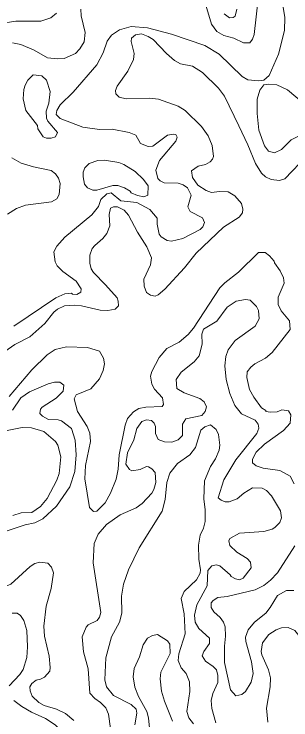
# Model space of a CAD drawing. Extents: x 763.2 to 816.8, y 7896.5 to 7952.7.
# Drawn here: x 771.903 to 773.811, y 7931.066 to 7935.931 of the extents above; entities that cross this region are included whole.
import ezdxf

# ---------------------------------------------------------------- set-up
doc = ezdxf.new("R2010")
doc.units = 0
doc.header["$LTSCALE"] = 0.064
doc.layers.add('2', color=7, linetype='Continuous', lineweight=13)

msp = doc.modelspace()

# ---------------------------------------------------------------- linework, layer by layer
at = {"layer": '2'}
for points in [[(773.7477, 7936.0521), (773.7701, 7935.9077), (773.7681, 7935.8187), (773.7255, 7935.6559), (773.6616, 7935.5086), (773.6242, 7935.4762), (773.5887, 7935.4708), (773.5151, 7935.4777), (773.4758, 7935.5), (773.3171, 7935.6543), (773.2186, 7935.7136), (772.9879, 7935.7928), (772.8222, 7935.8359), (772.7102, 7935.8455), (772.6309, 7935.823), (772.5755, 7935.7863), (772.544, 7935.7446), (772.5168, 7935.6643), (772.4747, 7935.5804), (772.3112, 7935.394), (772.2209, 7935.3052), (772.1973, 7935.2677), (772.1943, 7935.2392), (772.2201, 7935.2123), (772.3766, 7935.152), (772.4917, 7935.1355), (772.5797, 7935.1387), (772.6967, 7935.1152), (772.7416, 7935.0956), (772.7742, 7935.039), (772.8282, 7935.0176), (772.8598, 7935.0198), (772.9615, 7935.0967), (772.9997, 7935.1041), (773.0176, 7935.1003), (773.0269, 7935.0818), (773.0181, 7935.0551), (772.9054, 7934.9223), (772.8813, 7934.8546), (772.8944, 7934.7988), (772.9112, 7934.7816), (772.9376, 7934.769), (773.0344, 7934.7655), (773.0681, 7934.7536), (773.099, 7934.7333), (773.1228, 7934.6838), (773.1018, 7934.6028), (773.1176, 7934.5709), (773.2026, 7934.5277)], [(773.2249, 7935.9923), (773.2639, 7935.8609), (773.3015, 7935.8111), (773.3495, 7935.7831), (773.4191, 7935.7647), (773.4842, 7935.7338), (773.5274, 7935.7319), (773.5459, 7935.7572), (773.5582, 7935.7894), (773.5865, 7936.0358)], [(771.7968, 7935.8647), (771.915, 7935.8831), (772.0866, 7935.8817), (772.1568, 7935.9049), (772.1962, 7935.9364)], [(771.8912, 7935.7337), (771.95, 7935.722), (772.0413, 7935.6827), (772.1327, 7935.629), (772.2039, 7935.622), (772.2491, 7935.6255), (772.3267, 7935.6584), (772.3561, 7935.6906), (772.3862, 7935.7396), (772.393, 7935.8037), (772.3652, 7935.9188), (772.3635, 7935.9654)], [(773.3511, 7935.9326), (773.3877, 7935.905), (773.4142, 7935.9077), (773.4265, 7935.918), (773.4394, 7935.9648)], [(773.9242, 7934.9558), (773.7694, 7934.7953), (773.7326, 7934.7839), (773.6763, 7934.7901), (773.6359, 7934.8104), (773.6081, 7934.8342), (773.5662, 7934.9012), (773.5138, 7935.0306), (773.4522, 7935.1615), (773.353, 7935.3664), (773.3133, 7935.4198), (773.2028, 7935.5289), (773.1331, 7935.5723), (773.0504, 7935.5891), (773.0098, 7935.6111), (772.953, 7935.6587), (772.8613, 7935.755), (772.8275, 7935.7777), (772.7824, 7935.7962), (772.739, 7935.7887), (772.712, 7935.7641), (772.7101, 7935.7421), (772.7299, 7935.6597), (772.7261, 7935.619), (772.6875, 7935.5387), (772.6126, 7935.435), (772.602, 7935.4048), (772.6037, 7935.3805), (772.6273, 7935.3588), (772.6757, 7935.3476), (772.8394, 7935.3524), (772.8996, 7935.3444), (773.0351, 7935.2975), (773.0832, 7935.2669), (773.1962, 7935.1574), (773.2403, 7935.0923), (773.2688, 7935.0254), (773.2772, 7934.949), (773.2715, 7934.9311), (773.2552, 7934.9118), (773.2224, 7934.8944), (773.172, 7934.8824), (773.1265, 7934.8507), (773.1335, 7934.8052), (773.1709, 7934.7523), (773.228, 7934.715), (773.2647, 7934.7017), (773.3193, 7934.7083), (773.378, 7934.7049), (773.4239, 7934.6777), (773.4712, 7934.6253), (773.4792, 7934.5856), (773.477, 7934.5609), (773.4539, 7934.5305), (773.3478, 7934.4633), (773.1589, 7934.2841), (773.0788, 7934.1811), (772.942, 7934.0346), (772.8971, 7933.9959), (772.875, 7933.9869), (772.8446, 7933.9926), (772.8166, 7934.012), (772.799, 7934.0557), (772.7972, 7934.1029), (772.8431, 7934.2031), (772.8513, 7934.2508), (772.8189, 7934.328), (772.7541, 7934.4284), (772.6924, 7934.5449), (772.662, 7934.5789), (772.6171, 7934.603), (772.5879, 7934.6036), (772.5667, 7934.5934), (772.5595, 7934.5497), (772.564, 7934.4724), (772.5433, 7934.4186), (772.515, 7934.385), (772.4588, 7934.3367), (772.4423, 7934.3148), (772.4242, 7934.2687), (772.4243, 7934.2142), (772.4341, 7934.1763), (772.4495, 7934.1507), (772.5343, 7934.0656), (772.6126, 7933.9742), (772.6215, 7933.9523), (772.6224, 7933.921), (772.5999, 7933.8983), (772.5489, 7933.8883), (772.4969, 7933.89), (772.3674, 7933.9192), (772.3188, 7933.9241), (772.2518, 7933.9209)], [(771.8589, 7934.552), (771.9191, 7934.5912), (771.9811, 7934.6132), (772.1622, 7934.636), (772.1978, 7934.6579), (772.2135, 7934.6884), (772.2202, 7934.7631), (772.2091, 7934.8013), (772.1893, 7934.8308), (772.159, 7934.8528), (772.0381, 7934.8776), (771.9512, 7934.9028), (771.8881, 7934.9406)], [(772.9886, 7934.3665), (772.9579, 7934.3703), (772.9164, 7934.3954), (772.9039, 7934.4147), (772.8895, 7934.4824), (772.8892, 7934.5251), (772.84, 7934.5831), (772.7494, 7934.6321), (772.6396, 7934.6443), (772.5719, 7934.6981), (772.543, 7934.6933), (772.5019, 7934.6542), (772.4855, 7934.6059), (772.4394, 7934.5477), (772.2521, 7934.3931), (772.197, 7934.3312), (772.178, 7934.2931), (772.1866, 7934.2244), (772.1993, 7934.1957), (772.2391, 7934.1569), (772.3322, 7934.0901), (772.3667, 7934.0379), (772.3644, 7934.0145), (772.335, 7933.9984), (772.305, 7934.0017), (772.298, 7934.0081), (772.2539, 7934.002), (772.1916, 7933.9764), (771.9006, 7933.78)], [(773.2026, 7934.5277), (773.216, 7934.4937), (773.2043, 7934.4642), (773.1869, 7934.4473), (773.0664, 7934.3853), (772.9886, 7934.3665)], [(771.87, 7933.2944), (772.0259, 7933.48), (772.1305, 7933.583), (772.187, 7933.6198), (772.2655, 7933.6366), (772.4088, 7933.6333), (772.4909, 7933.6087), (772.5197, 7933.5588), (772.5262, 7933.5208), (772.5164, 7933.4747), (772.4923, 7933.4162), (772.4315, 7933.3491), (772.3319, 7933.307), (772.3176, 7933.2793), (772.3404, 7933.1915), (772.4078, 7933.0877), (772.4257, 7933.0434), (772.4291, 7932.9843), (772.3946, 7932.8193), (772.3914, 7932.7275), (772.4227, 7932.5297), (772.4499, 7932.503), (772.4747, 7932.5043), (772.5302, 7932.5615), (772.5672, 7932.6292), (772.6061, 7932.7265), (772.6214, 7932.7943), (772.6264, 7932.8922), (772.6694, 7933.0967), (772.686, 7933.1425), (772.7255, 7933.1902), (772.7624, 7933.2132), (772.8104, 7933.2225), (772.9229, 7933.2272), (772.9335, 7933.2412), (772.9259, 7933.2854), (772.8715, 7933.3463), (772.8518, 7933.3813), (772.8434, 7933.4364), (772.8532, 7933.4684), (772.9033, 7933.5639), (772.9568, 7933.625), (773.0411, 7933.67), (773.1038, 7933.7215), (773.141, 7933.7655), (773.3224, 7934.0446), (773.355, 7934.0791), (773.4497, 7934.1528), (773.5889, 7934.2885), (773.6348, 7934.2875), (773.6646, 7934.2649), (773.6958, 7934.2286), (773.6972, 7934.2169), (773.7377, 7934.1604), (773.7613, 7934.1138), (773.7646, 7934.0766), (773.7225, 7933.9795), (773.724, 7933.93), (773.7432, 7933.8851), (773.8026, 7933.8177), (773.8063, 7933.7579), (773.6824, 7933.5981), (773.637, 7933.5595), (773.5638, 7933.5208), (773.5352, 7933.4985), (773.5108, 7933.4655), (773.5076, 7933.4256), (773.5264, 7933.3438), (773.5566, 7933.29), (773.6093, 7933.2177), (773.6383, 7933.1991), (773.6397, 7933.1914), (773.6717, 7933.1864), (773.7159, 7933.1893), (773.7487, 7933.2028), (773.7955, 7933.1964), (773.811, 7933.1689), (773.8074, 7933.1119), (773.7592, 7933.0603), (773.6302, 7932.9663), (773.5718, 7932.9124), (773.5473, 7932.8639)], [(772.5671, 7931.0075), (772.5545, 7931.1053), (772.536, 7931.1496), (772.4998, 7931.1863), (772.4603, 7931.2126), (772.4248, 7931.2505), (772.4141, 7931.4171), (772.3815, 7931.5354), (772.3719, 7931.6397), (772.3994, 7931.706), (772.4128, 7931.7211), (772.4756, 7931.7522), (772.4928, 7931.7742), (772.5, 7931.8056), (772.4489, 7932.1488), (772.4555, 7932.2808), (772.4818, 7932.3466), (772.5405, 7932.4134), (772.635, 7932.479), (772.7441, 7932.5289), (772.7851, 7932.5566), (772.8521, 7932.6297), (772.8667, 7932.6536), (772.8794, 7932.7022), (772.8762, 7932.7703), (772.8536, 7932.7964), (772.8307, 7932.8111), (772.8151, 7932.8116), (772.772, 7932.793), (772.7153, 7932.7823), (772.6994, 7932.7918), (772.6743, 7932.8299), (772.6851, 7932.9076), (772.7281, 7932.9975), (772.7487, 7933.0744), (772.7839, 7933.1235), (772.8164, 7933.1334), (772.8497, 7933.1287), (772.8695, 7933.1117), (772.8774, 7933.0873), (772.8784, 7933.0411), (772.8955, 7932.9983), (772.9394, 7932.9827), (772.991, 7932.9799), (773.0349, 7932.9956), (773.0644, 7933.0258), (773.065, 7933.1051), (773.0867, 7933.1416), (773.197, 7933.1634), (773.2196, 7933.1914), (773.2293, 7933.2242), (773.2142, 7933.2575), (773.1828, 7933.2818), (773.0761, 7933.3198), (773.0245, 7933.3495), (773.0211, 7933.4119), (773.0547, 7933.4619), (773.1456, 7933.5348), (773.1781, 7933.5754), (773.1995, 7933.6559), (773.1967, 7933.7238), (773.2098, 7933.7597), (773.3013, 7933.8155), (773.3721, 7933.9105), (773.4343, 7933.9519)], [(773.4343, 7933.9519), (773.4994, 7933.9636), (773.5309, 7933.9581), (773.5736, 7933.915), (773.5876, 7933.8883), (773.5928, 7933.8304)], [(772.2518, 7933.9209), (772.203, 7933.8983), (772.1769, 7933.8758), (772.1158, 7933.7985), (772.0111, 7933.7066), (771.9084, 7933.6544)], [(773.5928, 7933.8304), (773.5646, 7933.7796), (773.4273, 7933.6814), (773.3789, 7933.6179), (773.3626, 7933.572), (773.3549, 7933.5071), (773.3645, 7933.4135), (773.3909, 7933.3156), (773.4254, 7933.2336), (773.4713, 7933.1765), (773.566, 7933.1321), (773.5863, 7933.1053), (773.5894, 7933.0771), (773.5761, 7933.0402), (773.4317, 7932.8576), (773.3495, 7932.7213), (773.3101, 7932.5974), (773.3297, 7932.5801), (773.3571, 7932.5693), (773.3855, 7932.5686), (773.4409, 7932.5896), (773.4865, 7932.6284), (773.5455, 7932.6663), (773.6137, 7932.6632), (773.6425, 7932.6464), (773.678, 7932.6095), (773.7395, 7932.5069), (773.7456, 7932.4581), (773.7354, 7932.4274), (773.7017, 7932.3915), (773.6815, 7932.3796), (773.6256, 7932.3647), (773.4576, 7932.3533), (773.3915, 7932.3163), (773.3842, 7932.2993), (773.3905, 7932.2671), (773.4376, 7932.2218), (773.5093, 7932.1784), (773.532, 7932.1534), (773.5366, 7932.115), (773.4814, 7932.0436), (773.4568, 7932.0326), (773.4294, 7932.0374), (773.4007, 7932.0545), (773.3937, 7932.0668), (773.3211, 7932.1278), (773.297, 7932.1345), (773.2671, 7932.1276), (773.2389, 7932.0962), (773.2343, 7931.9905), (773.1619, 7931.8587), (773.1462, 7931.788), (773.1523, 7931.7408), (773.177, 7931.6959), (773.2509, 7931.6298), (773.2504, 7931.5919), (773.2119, 7931.5386), (773.2002, 7931.5069), (773.2223, 7931.4698), (773.276, 7931.4337), (773.2977, 7931.4103), (773.3082, 7931.3711), (773.3082, 7931.3229), (773.2735, 7931.2474), (773.2626, 7931.2008), (773.2657, 7931.1437), (773.2947, 7931.0463)], [(771.9084, 7933.6544), (771.8172, 7933.5887)], [(771.8924, 7933.2018), (771.9494, 7933.2849), (772.0091, 7933.3279), (772.1378, 7933.3827), (772.1807, 7933.3937), (772.2181, 7933.3951), (772.2464, 7933.3736), (772.2415, 7933.3313), (772.1925, 7933.2834), (772.0973, 7933.2225), (772.0842, 7933.2069), (772.081, 7933.1789), (772.098, 7933.1596), (772.1393, 7933.1373), (772.2074, 7933.1337), (772.23, 7933.1266), (772.298, 7933.0748), (772.3237, 7932.9948), (772.3322, 7932.8922), (772.3228, 7932.7793), (772.2883, 7932.6734), (772.1962, 7932.5394), (772.102, 7932.4519), (772.0466, 7932.4234), (771.9784, 7932.4104), (771.8415, 7932.3648)], [(772.7349, 7931.0327), (772.7494, 7931.1134), (772.7447, 7931.1396), (772.7101, 7931.1715), (772.5891, 7931.2345), (772.5394, 7931.2939), (772.5295, 7931.3415), (772.5357, 7931.493), (772.5752, 7931.6393), (772.6295, 7931.7391), (772.6457, 7931.8021), (772.6445, 7931.92), (772.6577, 7932.0014), (772.6922, 7932.1), (772.7648, 7932.2518), (772.9244, 7932.5056), (772.9448, 7932.5844), (772.9568, 7932.7015), (772.9765, 7932.7673), (773.0296, 7932.8335), (773.1139, 7932.8931), (773.1529, 7932.9437), (773.1915, 7933.0621), (773.2181, 7933.086), (773.2569, 7933.1007), (773.2969, 7933.0681), (773.3131, 7933.0323), (773.3215, 7932.9586), (773.3161, 7932.9253), (773.2917, 7932.866), (773.2569, 7932.812), (773.2165, 7932.7147), (773.2116, 7932.5892), (773.2211, 7932.5147), (773.2213, 7932.4329), (773.2084, 7932.3867), (773.1848, 7932.3385), (773.1737, 7932.271), (773.1761, 7932.1746), (773.1883, 7932.1015), (773.1853, 7932.0785), (773.1612, 7932.0319), (773.0756, 7931.951), (773.0554, 7931.9027), (773.075, 7931.7977), (773.0816, 7931.6603), (773.0389, 7931.5216), (773.0341, 7931.4756), (773.0542, 7931.4243), (773.0896, 7931.3868), (773.1126, 7931.3283), (773.1145, 7931.2626), (773.0933, 7931.1239), (773.1067, 7931.0806), (773.1397, 7931.0379)], [(771.8435, 7933.0578), (771.9591, 7933.0811), (772.0236, 7933.0797), (772.1082, 7933.0542), (772.1882, 7932.9854), (772.205, 7932.9589), (772.2252, 7932.879), (772.2139, 7932.7647), (772.1971, 7932.7178), (772.132, 7932.5924), (772.0847, 7932.5362), (772.0247, 7932.4964), (771.9512, 7932.4926), (771.8935, 7932.4746)], [(773.5473, 7932.8639), (773.5468, 7932.839), (773.5714, 7932.8168), (773.6197, 7932.8018), (773.7346, 7932.7851), (773.8063, 7932.7452)], [(773.8063, 7932.7452), (773.835, 7932.6929)], [(773.8378, 7932.265), (773.719, 7932.0807), (773.6711, 7932.029), (773.6244, 7931.9929), (773.5654, 7931.9629), (773.3719, 7931.9176), (773.3068, 7931.9093), (773.2748, 7931.8888), (773.2621, 7931.8735), (773.261, 7931.8408), (773.2808, 7931.812), (773.3242, 7931.7718), (773.3458, 7931.7391), (773.3571, 7931.7078), (773.361, 7931.6443), (773.3528, 7931.5748), (773.3529, 7931.4618), (773.3953, 7931.2724), (773.4317, 7931.2312), (773.4737, 7931.2402), (773.4977, 7931.2609), (773.5367, 7931.326), (773.5514, 7931.3854), (773.5398, 7931.4671), (773.5004, 7931.6059), (773.4977, 7931.6358), (773.5166, 7931.6879), (773.5599, 7931.7401), (773.638, 7931.8021), (773.6686, 7931.841), (773.72, 7931.923), (773.7808, 7931.9571), (773.8319, 7931.9587)], [(771.7175, 7931.7222), (771.7974, 7931.9181), (771.848, 7931.9879), (771.8816, 7932.0017), (772.0129, 7932.1226), (772.0467, 7932.1437)], [(772.0467, 7932.1437), (772.0814, 7932.1543), (772.136, 7932.146), (772.1614, 7932.1183), (772.1742, 7932.0803), (772.1597, 7931.9726), (772.1252, 7931.8502), (772.1071, 7931.7129), (772.112, 7931.6433), (772.1448, 7931.5044), (772.1529, 7931.4277), (772.1497, 7931.401), (772.1119, 7931.3606), (772.0847, 7931.3461), (772.0554, 7931.3403), (772.0263, 7931.3176), (772.012, 7931.2941), (772.0151, 7931.2653), (772.0285, 7931.2295), (772.0737, 7931.1868), (772.1116, 7931.1661), (772.1946, 7931.1411), (772.2582, 7931.1106), (772.3155, 7931.0614)], [(771.8904, 7931.8007), (771.9244, 7931.8024), (771.9471, 7931.7849), (771.9696, 7931.7518), (771.992, 7931.682), (771.9954, 7931.5687), (771.9905, 7931.4967), (771.9653, 7931.4126), (771.9433, 7931.3792), (771.8687, 7931.3004)], [(773.6516, 7931.05), (773.6421, 7931.1469), (773.6689, 7931.293), (773.6715, 7931.3552), (773.6571, 7931.4102), (773.6101, 7931.5152), (773.6058, 7931.5367), (773.6164, 7931.5981), (773.6601, 7931.6544), (773.7097, 7931.6869), (773.7467, 7931.7009), (773.7927, 7931.7039), (773.8391, 7931.6824), (773.8667, 7931.6486), (773.895, 7931.5823), (773.9114, 7931.4487), (773.9198, 7931.4435)], [(772.8367, 7931.0095), (772.8302, 7931.0805), (772.8188, 7931.1244), (772.7602, 7931.2278), (772.7358, 7931.2905), (772.725, 7931.3624), (772.73, 7931.4197), (772.7675, 7931.5012), (772.7938, 7931.5834), (772.8218, 7931.6295), (772.8578, 7931.6486), (772.8928, 7931.6545), (772.9605, 7931.6112), (772.9777, 7931.5877), (772.978, 7931.5243), (772.9136, 7931.3952), (772.9091, 7931.3491), (772.9191, 7931.2646), (772.9389, 7931.1956), (772.9949, 7931.0575)], [(771.9021, 7931.199), (771.9564, 7931.158), (772.0229, 7931.12), (772.1202, 7931.0762), (772.1859, 7931.0318), (772.2193, 7931), (772.4135, 7930.7348)]]:
    msp.add_lwpolyline(points, dxfattribs=at)
for points in [[(772.1357, 7935.1931), (772.1266, 7935.2141), (772.1235, 7935.2613), (772.143, 7935.3173), (772.1528, 7935.3975), (772.1267, 7935.4756), (772.0943, 7935.5057), (772.0344, 7935.5129), (771.9989, 7935.4768), (771.9787, 7935.4422), (771.9693, 7935.4106), (771.9667, 7935.3467), (771.9835, 7935.2661), (772.0639, 7935.1643), (772.0673, 7935.1408), (772.1043, 7935.0847), (772.1259, 7935.0765), (772.1577, 7935.0748), (772.1895, 7935.0851), (772.2022, 7935.1145)], [(773.7876, 7935.4102), (773.7155, 7935.4433), (773.6577, 7935.4478), (773.624, 7935.4425), (773.5963, 7935.4063), (773.5796, 7935.3449), (773.578, 7935.2462), (773.5895, 7935.13), (773.6283, 7935.0234), (773.6578, 7934.9871), (773.6978, 7934.9747), (773.7466, 7934.9988), (773.8124, 7935.064), (773.881, 7935.0999), (773.9241, 7935.1319), (773.9441, 7935.1557), (773.9489, 7935.192), (773.9282, 7935.2661), (773.8894, 7935.3234)], [(772.6251, 7934.909), (772.6592, 7934.8955), (772.7387, 7934.8472), (772.7946, 7934.7915), (772.8281, 7934.7479), (772.8253, 7934.6825), (772.7968, 7934.6721), (772.7544, 7934.6797), (772.7091, 7934.6986), (772.7022, 7934.7112), (772.6647, 7934.7342), (772.6191, 7934.7494), (772.5839, 7934.7507), (772.4746, 7934.7181), (772.4469, 7934.7184), (772.41, 7934.7341), (772.3885, 7934.7587), (772.3786, 7934.8103), (772.3795, 7934.8411), (772.3904, 7934.8712), (772.42, 7934.9006), (772.4799, 7934.9221), (772.5272, 7934.9251)]]:
    msp.add_lwpolyline(points, close=True, dxfattribs=at)

doc.saveas('drawing.dxf')
